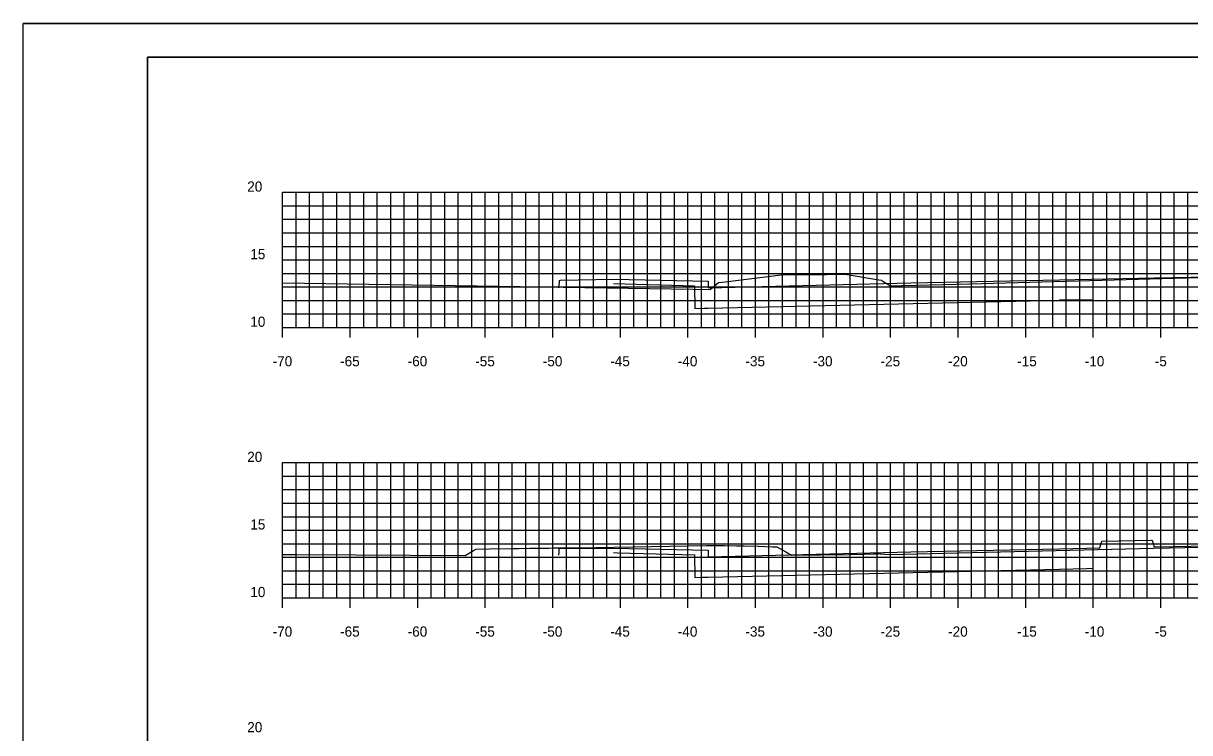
# Model space of a CAD drawing. Extents: x 40011 to 50684, y 49949 to 72236.
# Drawn here: x 41340.3 to 41426.6, y 68128.6 to 68181.1 of the extents above; entities that cross this region are included whole.
import ezdxf

# ---------------------------------------------------------------- set-up
doc = ezdxf.new("R2010")
doc.units = 0
for name, color, linetype in [('1', 7, 'Continuous'), ('41', 7, 'Continuous'), ('51', 7, 'Continuous'), ('52', 7, 'Continuous'), ('53', 7, 'Continuous'), ('54', 7, 'Continuous'), ('55', 7, 'Continuous'), ('57', 7, 'Continuous'), ('58', 7, 'Continuous'), ('59', 7, 'Continuous')]:
    doc.layers.add(name, color=color, linetype=linetype)

msp = doc.modelspace()

# ---------------------------------------------------------------- linework, layer by layer
at = {"layer": '1'}
for p, q in [((41515.002, 68181.097), (41340.307, 68181.097)), ((41349.502, 68178.597), (41349.502, 68073.597)), ((41514.502, 68178.597), (41349.502, 68178.597))]:
    msp.add_line(p, q, dxfattribs=at)
at = {"layer": '41'}
for points in [[(41340.307, 68181.097), (41515.002, 68181.097), (41515.002, 68071.097), (41340.307, 68071.097)], [(41349.502, 68178.597), (41514.502, 68178.597), (41514.502, 68073.597), (41349.502, 68073.597)]]:
    msp.add_lwpolyline(points, close=True, dxfattribs=at)
at = {"layer": '51'}
for p, q in [((41359.502, 68158.597), (41359.502, 68168.597)), ((41359.502, 68168.597), (41360.252, 68168.597)), ((41359.502, 68163.597), (41360.252, 68163.597)), ((41359.502, 68158.597), (41360.252, 68158.597)), ((41359.502, 68138.597), (41359.502, 68148.597)), ((41359.502, 68148.597), (41360.252, 68148.597)), ((41359.502, 68143.597), (41360.252, 68143.597)), ((41359.502, 68138.597), (41360.252, 68138.597))]:
    msp.add_line(p, q, dxfattribs=at)
at = {"layer": '52'}
for p, q in [((41359.502, 68158.597), (41499.502, 68158.597)), ((41359.502, 68157.847), (41359.502, 68158.597)), ((41364.502, 68157.847), (41364.502, 68158.597)), ((41369.502, 68157.847), (41369.502, 68158.597)), ((41374.502, 68157.847), (41374.502, 68158.597)), ((41379.502, 68157.847), (41379.502, 68158.597)), ((41384.502, 68157.847), (41384.502, 68158.597)), ((41389.502, 68157.847), (41389.502, 68158.597)), ((41394.502, 68157.847), (41394.502, 68158.597)), ((41399.502, 68157.847), (41399.502, 68158.597)), ((41404.502, 68157.847), (41404.502, 68158.597)), ((41409.502, 68157.847), (41409.502, 68158.597)), ((41414.502, 68157.847), (41414.502, 68158.597)), ((41419.502, 68157.847), (41419.502, 68158.597)), ((41424.502, 68157.847), (41424.502, 68158.597)), ((41359.502, 68138.597), (41499.502, 68138.597)), ((41359.502, 68137.847), (41359.502, 68138.597)), ((41364.502, 68137.847), (41364.502, 68138.597)), ((41369.502, 68137.847), (41369.502, 68138.597)), ((41374.502, 68137.847), (41374.502, 68138.597)), ((41379.502, 68137.847), (41379.502, 68138.597)), ((41384.502, 68137.847), (41384.502, 68138.597)), ((41389.502, 68137.847), (41389.502, 68138.597)), ((41394.502, 68137.847), (41394.502, 68138.597)), ((41399.502, 68137.847), (41399.502, 68138.597)), ((41404.502, 68137.847), (41404.502, 68138.597)), ((41409.502, 68137.847), (41409.502, 68138.597)), ((41414.502, 68137.847), (41414.502, 68138.597)), ((41419.502, 68137.847), (41419.502, 68138.597)), ((41424.502, 68137.847), (41424.502, 68138.597))]:
    msp.add_line(p, q, dxfattribs=at)
at = {"layer": '53'}
for p, q in [((41359.502, 68167.597), (41499.502, 68167.597)), ((41359.502, 68166.597), (41499.502, 68166.597)), ((41359.502, 68165.597), (41499.502, 68165.597)), ((41359.502, 68164.597), (41499.502, 68164.597)), ((41359.502, 68162.597), (41499.502, 68162.597)), ((41359.502, 68161.597), (41499.502, 68161.597)), ((41359.502, 68160.597), (41499.502, 68160.597)), ((41359.502, 68159.597), (41499.502, 68159.597)), ((41359.502, 68147.597), (41499.502, 68147.597)), ((41359.502, 68146.597), (41499.502, 68146.597)), ((41359.502, 68145.597), (41499.502, 68145.597)), ((41359.502, 68144.597), (41499.502, 68144.597)), ((41359.502, 68142.597), (41499.502, 68142.597)), ((41359.502, 68141.597), (41499.502, 68141.597)), ((41359.502, 68140.597), (41499.502, 68140.597)), ((41359.502, 68139.597), (41499.502, 68139.597))]:
    msp.add_line(p, q, dxfattribs=at)
at = {"layer": '54'}
for p, q in [((41360.502, 68158.597), (41360.502, 68168.597)), ((41361.502, 68158.597), (41361.502, 68168.597)), ((41362.502, 68158.597), (41362.502, 68168.597)), ((41363.502, 68158.597), (41363.502, 68168.597)), ((41365.502, 68158.597), (41365.502, 68168.597)), ((41366.502, 68158.597), (41366.502, 68168.597)), ((41367.502, 68158.597), (41367.502, 68168.597)), ((41368.502, 68158.597), (41368.502, 68168.597)), ((41370.502, 68158.597), (41370.502, 68168.597)), ((41371.502, 68158.597), (41371.502, 68168.597)), ((41372.502, 68158.597), (41372.502, 68168.597)), ((41373.502, 68158.597), (41373.502, 68168.597)), ((41375.502, 68158.597), (41375.502, 68168.597)), ((41376.502, 68158.597), (41376.502, 68168.597)), ((41377.502, 68158.597), (41377.502, 68168.597)), ((41378.502, 68158.597), (41378.502, 68168.597)), ((41380.502, 68158.597), (41380.502, 68168.597)), ((41381.502, 68158.597), (41381.502, 68168.597)), ((41382.502, 68158.597), (41382.502, 68168.597)), ((41383.502, 68158.597), (41383.502, 68168.597)), ((41385.502, 68158.597), (41385.502, 68168.597)), ((41386.502, 68158.597), (41386.502, 68168.597)), ((41387.502, 68158.597), (41387.502, 68168.597)), ((41388.502, 68158.597), (41388.502, 68168.597)), ((41390.502, 68158.597), (41390.502, 68168.597)), ((41391.502, 68158.597), (41391.502, 68168.597)), ((41392.502, 68158.597), (41392.502, 68168.597)), ((41393.502, 68158.597), (41393.502, 68168.597)), ((41395.502, 68158.597), (41395.502, 68168.597)), ((41396.502, 68158.597), (41396.502, 68168.597)), ((41397.502, 68158.597), (41397.502, 68168.597)), ((41398.502, 68158.597), (41398.502, 68168.597)), ((41400.502, 68158.597), (41400.502, 68168.597)), ((41401.502, 68158.597), (41401.502, 68168.597)), ((41402.502, 68158.597), (41402.502, 68168.597)), ((41403.502, 68158.597), (41403.502, 68168.597)), ((41405.502, 68158.597), (41405.502, 68168.597)), ((41406.502, 68158.597), (41406.502, 68168.597)), ((41407.502, 68158.597), (41407.502, 68168.597)), ((41408.502, 68158.597), (41408.502, 68168.597)), ((41410.502, 68158.597), (41410.502, 68168.597)), ((41411.502, 68158.597), (41411.502, 68168.597)), ((41412.502, 68158.597), (41412.502, 68168.597)), ((41413.502, 68158.597), (41413.502, 68168.597)), ((41415.502, 68158.597), (41415.502, 68168.597)), ((41416.502, 68158.597), (41416.502, 68168.597)), ((41417.502, 68158.597), (41417.502, 68168.597)), ((41418.502, 68158.597), (41418.502, 68168.597)), ((41420.502, 68158.597), (41420.502, 68168.597)), ((41421.502, 68158.597), (41421.502, 68168.597)), ((41422.502, 68158.597), (41422.502, 68168.597)), ((41423.502, 68158.597), (41423.502, 68168.597)), ((41425.502, 68158.597), (41425.502, 68168.597)), ((41426.502, 68158.597), (41426.502, 68168.597)), ((41360.502, 68138.597), (41360.502, 68148.597)), ((41361.502, 68138.597), (41361.502, 68148.597)), ((41362.502, 68138.597), (41362.502, 68148.597)), ((41363.502, 68138.597), (41363.502, 68148.597)), ((41365.502, 68138.597), (41365.502, 68148.597)), ((41366.502, 68138.597), (41366.502, 68148.597)), ((41367.502, 68138.597), (41367.502, 68148.597)), ((41368.502, 68138.597), (41368.502, 68148.597)), ((41370.502, 68138.597), (41370.502, 68148.597)), ((41371.502, 68138.597), (41371.502, 68148.597)), ((41372.502, 68138.597), (41372.502, 68148.597)), ((41373.502, 68138.597), (41373.502, 68148.597)), ((41375.502, 68138.597), (41375.502, 68148.597)), ((41376.502, 68138.597), (41376.502, 68148.597)), ((41377.502, 68138.597), (41377.502, 68148.597)), ((41378.502, 68138.597), (41378.502, 68148.597)), ((41380.502, 68138.597), (41380.502, 68148.597)), ((41381.502, 68138.597), (41381.502, 68148.597)), ((41382.502, 68138.597), (41382.502, 68148.597)), ((41383.502, 68138.597), (41383.502, 68148.597)), ((41385.502, 68138.597), (41385.502, 68148.597)), ((41386.502, 68138.597), (41386.502, 68148.597)), ((41387.502, 68138.597), (41387.502, 68148.597)), ((41388.502, 68138.597), (41388.502, 68148.597)), ((41390.502, 68138.597), (41390.502, 68148.597)), ((41391.502, 68138.597), (41391.502, 68148.597)), ((41392.502, 68138.597), (41392.502, 68148.597)), ((41393.502, 68138.597), (41393.502, 68148.597)), ((41395.502, 68138.597), (41395.502, 68148.597)), ((41396.502, 68138.597), (41396.502, 68148.597)), ((41397.502, 68138.597), (41397.502, 68148.597)), ((41398.502, 68138.597), (41398.502, 68148.597)), ((41400.502, 68138.597), (41400.502, 68148.597)), ((41401.502, 68138.597), (41401.502, 68148.597)), ((41402.502, 68138.597), (41402.502, 68148.597)), ((41403.502, 68138.597), (41403.502, 68148.597)), ((41405.502, 68138.597), (41405.502, 68148.597)), ((41406.502, 68138.597), (41406.502, 68148.597)), ((41407.502, 68138.597), (41407.502, 68148.597)), ((41408.502, 68138.597), (41408.502, 68148.597)), ((41410.502, 68138.597), (41410.502, 68148.597)), ((41411.502, 68138.597), (41411.502, 68148.597)), ((41412.502, 68138.597), (41412.502, 68148.597)), ((41413.502, 68138.597), (41413.502, 68148.597)), ((41415.502, 68138.597), (41415.502, 68148.597)), ((41416.502, 68138.597), (41416.502, 68148.597)), ((41417.502, 68138.597), (41417.502, 68148.597)), ((41418.502, 68138.597), (41418.502, 68148.597)), ((41420.502, 68138.597), (41420.502, 68148.597)), ((41421.502, 68138.597), (41421.502, 68148.597)), ((41422.502, 68138.597), (41422.502, 68148.597)), ((41423.502, 68138.597), (41423.502, 68148.597)), ((41425.502, 68138.597), (41425.502, 68148.597)), ((41426.502, 68138.597), (41426.502, 68148.597))]:
    msp.add_line(p, q, dxfattribs=at)
at = {"layer": '55'}
for p, q in [((41359.502, 68168.597), (41499.502, 68168.597)), ((41359.502, 68158.597), (41359.502, 68168.597)), ((41364.502, 68158.597), (41364.502, 68168.597)), ((41369.502, 68158.597), (41369.502, 68168.597)), ((41374.502, 68158.597), (41374.502, 68168.597)), ((41379.502, 68158.597), (41379.502, 68168.597)), ((41384.502, 68158.597), (41384.502, 68168.597)), ((41389.502, 68158.597), (41389.502, 68168.597)), ((41394.502, 68158.597), (41394.502, 68168.597)), ((41399.502, 68158.597), (41399.502, 68168.597)), ((41404.502, 68158.597), (41404.502, 68168.597)), ((41409.502, 68158.597), (41409.502, 68168.597)), ((41414.502, 68158.597), (41414.502, 68168.597)), ((41419.502, 68158.597), (41419.502, 68168.597)), ((41424.502, 68158.597), (41424.502, 68168.597)), ((41359.502, 68163.597), (41499.502, 68163.597)), ((41359.502, 68158.597), (41499.502, 68158.597)), ((41359.502, 68148.597), (41499.502, 68148.597)), ((41359.502, 68138.597), (41359.502, 68148.597)), ((41364.502, 68138.597), (41364.502, 68148.597)), ((41369.502, 68138.597), (41369.502, 68148.597)), ((41374.502, 68138.597), (41374.502, 68148.597)), ((41379.502, 68138.597), (41379.502, 68148.597)), ((41384.502, 68138.597), (41384.502, 68148.597)), ((41389.502, 68138.597), (41389.502, 68148.597)), ((41394.502, 68138.597), (41394.502, 68148.597)), ((41399.502, 68138.597), (41399.502, 68148.597)), ((41404.502, 68138.597), (41404.502, 68148.597)), ((41409.502, 68138.597), (41409.502, 68148.597)), ((41414.502, 68138.597), (41414.502, 68148.597)), ((41419.502, 68138.597), (41419.502, 68148.597)), ((41424.502, 68138.597), (41424.502, 68148.597)), ((41359.502, 68143.597), (41499.502, 68143.597)), ((41359.502, 68138.597), (41499.502, 68138.597))]:
    msp.add_line(p, q, dxfattribs=at)
at = {"layer": '57'}
for points in [[(41359.502, 68161.893), (41389.856, 68161.43), (41391.151, 68161.41), (41391.168, 68161.423), (41391.767, 68161.929), (41392.267, 68161.984), (41394.631, 68162.276), (41396.415, 68162.487), (41399.762, 68162.511), (41400.762, 68162.534), (41401.14, 68162.541), (41401.289, 68162.524), (41403.645, 68162.121), (41403.821, 68162.095), (41403.89, 68162.053), (41404.502, 68161.671), (41405.361, 68161.698), (41410.38, 68161.834), (41429.929, 68162.356)], [(41359.502, 68141.81), (41360.551, 68141.803), (41364.932, 68141.772), (41373.008, 68141.718), (41373.639, 68142.101), (41373.803, 68142.205), (41374.778, 68142.22), (41376.42, 68142.245), (41377.004, 68142.254), (41377.804, 68142.265), (41378.67, 68142.274), (41379.2, 68142.278), (41379.548, 68142.28), (41380.259, 68142.285), (41381.304, 68142.292), (41390.896, 68142.466), (41391.417, 68142.466), (41392.205, 68142.462), (41393.105, 68142.449), (41393.668, 68142.436), (41394.704, 68142.406), (41395.767, 68142.368), (41396.095, 68142.355), (41396.757, 68141.991), (41397.157, 68141.75), (41401.507, 68141.808), (41402.538, 68141.824), (41403.228, 68141.838), (41403.52, 68141.851), (41403.587, 68141.857), (41403.682, 68141.866), (41403.754, 68141.858), (41404.391, 68141.788), (41423.974, 68142.257), (41432.052, 68142.449)]]:
    msp.add_lwpolyline(points, dxfattribs=at)
at = {"layer": '58'}
for points in [[(41383.992, 68161.843), (41389.992, 68161.675), (41390.002, 68160.005), (41390.714, 68160.024), (41391.002, 68160.032), (41417.002, 68160.627), (41417.032, 68160.628), (41417.839, 68160.644), (41419.502, 68160.677)], [(41383.992, 68141.941), (41384.303, 68141.932), (41389.992, 68141.772), (41390.003, 68140.103), (41390.588, 68140.119), (41391.002, 68140.13), (41417.002, 68140.725), (41419.01, 68140.765), (41419.502, 68140.775)]]:
    msp.add_lwpolyline(points, dxfattribs=at)
at = {"layer": '59'}
for points in [[(41379.904, 68161.582), (41379.978, 68161.581), (41379.978, 68161.59), (41379.988, 68162.081), (41380.066, 68162.083), (41383.992, 68162.173), (41390.992, 68162.033), (41391.002, 68161.533), (41406.002, 68161.908), (41417.002, 68162.128), (41424.002, 68162.268), (41429.502, 68162.378)], [(41379.955, 68141.756), (41379.959, 68141.959), (41379.965, 68142.256), (41383.992, 68142.271), (41390.992, 68142.131), (41391.002, 68141.631), (41406.002, 68142.006), (41417.002, 68142.226), (41420.002, 68142.286), (41420.142, 68142.788), (41423.828, 68142.863), (41423.861, 68142.863), (41424.002, 68142.366), (41429.502, 68142.476)]]:
    msp.add_lwpolyline(points, dxfattribs=at)

# ---------------------------------------------------------------- texts
at = {"layer": '51'}
for s, height, p in [('20', 0.75, (41356.881, 68168.647)), ('15', 0.75, (41357.108, 68163.647)), ('10', 0.75, (41357.108, 68158.647)), ('-', 0.0001, (41359.502, 68158.597)), ('20', 0.75, (41356.881, 68148.647)), ('15', 0.75, (41357.108, 68143.647)), ('10', 0.75, (41357.108, 68138.647)), ('-', 0.0001, (41359.502, 68138.597)), ('20', 0.75, (41356.881, 68128.647))]:
    msp.add_text(s, height=height, dxfattribs=at).set_placement(p)
at = {"layer": '52'}
for s, p in [('-70', (41358.762, 68155.722)), ('-65', (41363.757, 68155.722)), ('-60', (41368.757, 68155.722)), ('-55', (41373.759, 68155.722)), ('-50', (41378.759, 68155.722)), ('-45', (41383.753, 68155.722)), ('-40', (41388.753, 68155.722)), ('-35', (41393.758, 68155.722)), ('-30', (41398.758, 68155.722)), ('-25', (41403.762, 68155.722)), ('-20', (41408.762, 68155.722)), ('-15', (41413.876, 68155.722)), ('-10', (41418.876, 68155.722)), ('-5', (41424.061, 68155.722)), ('-70', (41358.762, 68135.722)), ('-65', (41363.757, 68135.722)), ('-60', (41368.757, 68135.722)), ('-55', (41373.759, 68135.722)), ('-50', (41378.759, 68135.722)), ('-45', (41383.753, 68135.722)), ('-40', (41388.753, 68135.722)), ('-35', (41393.758, 68135.722)), ('-30', (41398.758, 68135.722)), ('-25', (41403.762, 68135.722)), ('-20', (41408.762, 68135.722)), ('-15', (41413.876, 68135.722)), ('-10', (41418.876, 68135.722)), ('-5', (41424.061, 68135.722))]:
    msp.add_text(s, height=0.75, dxfattribs=at).set_placement(p)

doc.saveas('drawing.dxf')
